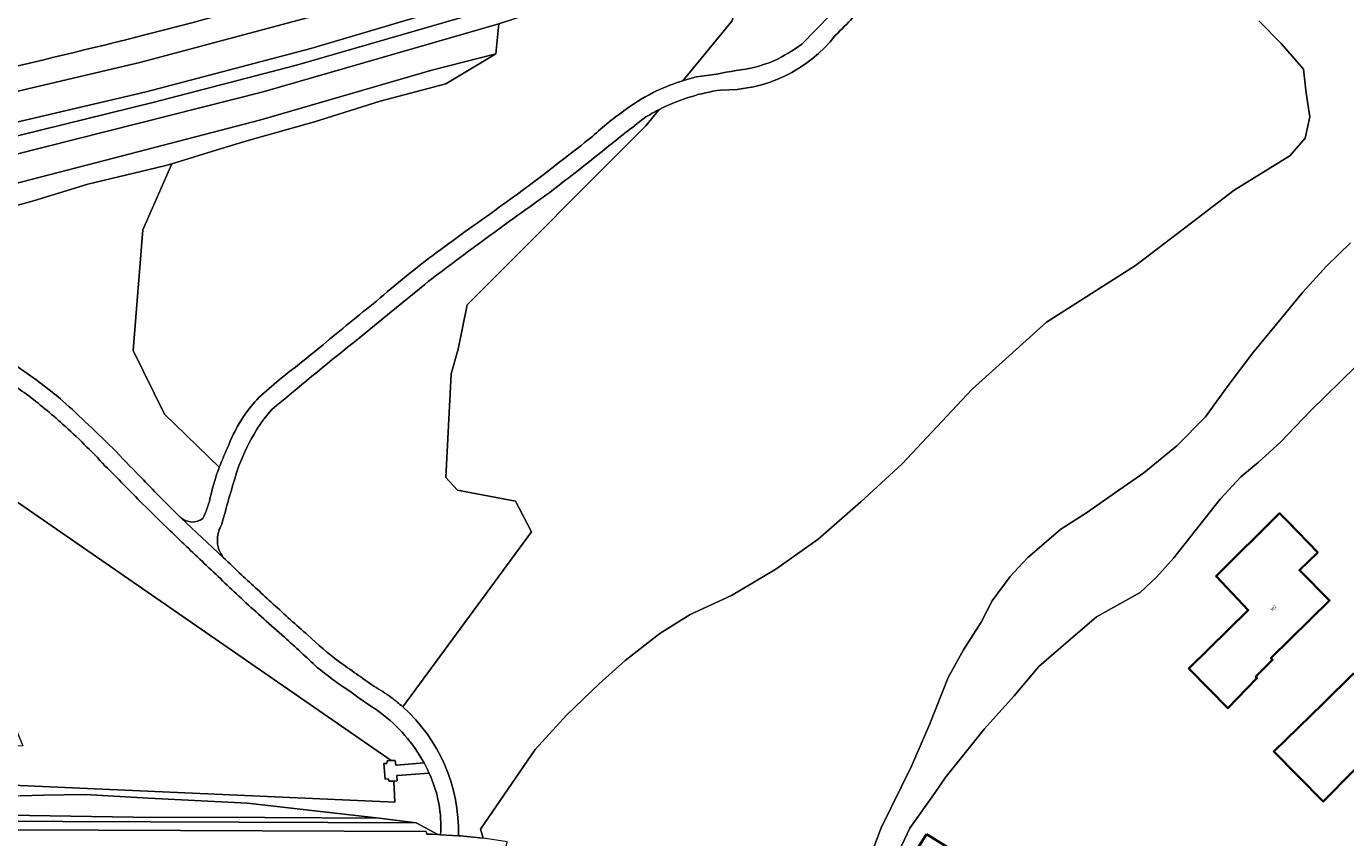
# Model space of a CAD drawing. Header units: metres. Extents: x 197700 to 204338, y 317132 to 325229.
# Tile 657 of 1056: x 202315 to 202469, y 318808 to 318903. Entities that reach past the tile are written whole.
import ezdxf
from ezdxf.enums import TextEntityAlignment as Align

# ---------------------------------------------------------------- set-up
doc = ezdxf.new("R2010")
doc.units = ezdxf.units.M
for name, color, linetype, lineweight in [('B-WE-GR-BEPLANTING_CULTUUR_BOSPLANTSOEN-GV', 90, 'Continuous', 18), ('B-WE-GR-BOS_LOOF-GV', 40, 'Continuous', 13), ('B-WE-OG-BEBOUWING-GV', 7, 'Continuous', 35), ('B-WE-OG-BEBOUWING-T18', 10, 'Continuous', 18), ('B-WE-OG-TERREIN_CULTUURSCHEIDING-GV', 7, 'Continuous', 18), ('B-WE-OG-TERREIN_ERF-GV', 7, 'Continuous', 18), ('B-WE-OG-WATER_GREPPEL-GV', 160, 'Continuous', 18), ('B-WE-VH-VERHARDING_ASFALT-GV', 252, 'Continuous', 18), ('B-WE-VH-VERHARDING_BEDRIJFSVLOERPLAAT-GV', 252, 'Continuous', 18), ('B-WE-VH-VERHARDING_TEGEL-GV', 252, 'Continuous', 18)]:
    doc.layers.add(name, color=color, linetype=linetype, lineweight=lineweight)
doc.styles.add('NLCS-ISO-M200-T18', font='NLCS-ISO.ttf', dxfattribs={"height": 0.36})

msp = doc.modelspace()

# ---------------------------------------------------------------- linework, layer by layer
at = {"layer": 'B-WE-GR-BEPLANTING_CULTUUR_BOSPLANTSOEN-GV'}
for points in [[(202459.258, 318903.334), (202461.854, 318900.668), (202464.486, 318897.682), (202464.794, 318894.839), (202465.237, 318892.093), (202464.697, 318889.559), (202462.889, 318887.518), (202456.346, 318883.484), (202451.382, 318879.663), (202444.794, 318874.631), (202434.383, 318867.991), (202425.652, 318860.141), (202417.421, 318851.342), (202412.609, 318846.938), (202407.613, 318842.572), (202402.641, 318839.05), (202397.427, 318835.946), (202392.583, 318833.723), (202389.032, 318831.497), (202384.973, 318828.317), (202381.92, 318825.613), (202378.127, 318821.974), (202374.43, 318817.891), (202368.017, 318808.546), (202368.325, 318807.496)], [(202412.38, 318801.781), (202414.993, 318808.705), (202418.546, 318815.947), (202420.702, 318820.889), (202422.835, 318826.328), (202424.63, 318829.597), (202426.711, 318832.837), (202428.014, 318835.322), (202430.098, 318838.164), (202432.131, 318840.368), (202436.034, 318843.737), (202439.052, 318845.647), (202442.444, 318848.014), (202445.758, 318850.348), (202449.641, 318853.494), (202452.985, 318856.881), (202455.665, 318860.573), (202458.552, 318864.421), (202461.316, 318867.771), (202464.395, 318871.527), (202467.181, 318874.55), (202470.008, 318877.319)]]:
    msp.add_lwpolyline(points, dxfattribs=at)
at = {"layer": 'B-WE-GR-BOS_LOOF-GV'}
for points in [[(202401.056, 318913.126), (202370.177, 318902.974), (202369.808, 318899.458), (202363.943, 318895.952), (202356.255, 318893.928), (202348.562, 318891.481), (202340.91, 318889.349), (202337.666, 318888.361), (202331.826, 318886.583), (202328.449, 318878.842), (202327.296, 318864.678), (202330.966, 318857.221), (202337.409, 318851)], [(202391.731, 318896.299), (202397.47, 318903.303), (202401.056, 318913.126)], [(202358.911, 318822.894), (202374.001, 318843.408), (202373.514, 318844.301), (202372.124, 318847.002), (202365.335, 318848.314), (202363.945, 318849.787), (202364.598, 318861.925), (202365.411, 318864.838), (202366.464, 318870.019), (202387.413, 318891.031), (202388.977, 318892.94)], [(202470.008, 318877.319), (202467.181, 318874.55), (202464.395, 318871.527), (202461.316, 318867.771), (202458.552, 318864.421), (202455.665, 318860.573), (202452.985, 318856.881), (202449.641, 318853.494), (202445.758, 318850.348), (202442.444, 318848.014), (202439.052, 318845.647), (202436.034, 318843.737), (202432.131, 318840.368), (202430.098, 318838.164), (202428.014, 318835.322), (202426.711, 318832.837), (202424.63, 318829.597), (202422.835, 318826.328), (202420.702, 318820.889), (202418.546, 318815.947), (202414.993, 318808.705), (202412.38, 318801.781)], [(202361.482, 318872.431), (202357.565, 318869.227), (202353.646, 318866.026)], [(202248.502, 318864.895), (202237.706, 318838.758), (202233.347, 318836.126), (202227.526, 318832.61), (202225.56, 318826.933), (202225.876, 318823.111), (202228.208, 318820.068), (202231.269, 318816.072), (202232.415, 318812.466), (202232.852, 318812.278), (202235.86, 318811.293), (202237.564, 318810.864), (202240.598, 318810.211), (202243.653, 318809.836), (202246.402, 318809.731), (202360.477, 318809.287)], [(202416.431, 318804.593), (202418.366, 318808.661), (202421.301, 318812.863), (202422.493, 318814.568), (202427.068, 318820.292), (202430.582, 318824.181), (202433.459, 318827.632), (202436.899, 318830.611), (202440.242, 318833.436), (202442.95, 318834.967), (202445.365, 318836.31), (202447.278, 318838.118), (202449.3, 318840.37), (202451.187, 318842.772), (202452.978, 318845.017), (202454.732, 318847.244), (202457.16, 318849.846), (202459.174, 318851.564), (202461.82, 318853.976), (202465.3, 318857.592), (202470.646, 318862.839)], [(202342.06, 318859.177), (202344.134, 318861.004)], [(202344.126, 318858.215), (202343.575, 318857.776)], [(202360.477, 318809.287), (202356.147, 318809.841), (202342.733, 318809.935), (202327.327, 318809.952), (202310.252, 318810.221)]]:
    msp.add_lwpolyline(points, dxfattribs=at)
for points in [[(202385.099, 318892.958, -0.0481838), (202388.744, 318895.157)], [(202388.744, 318895.157, -0.0288049), (202391.731, 318896.299)], [(202381.142, 318889.778, -0.0363019), (202385.099, 318892.958)], [(202387.196, 318891.936, -0.0011399), (202382.792, 318888.449)], [(202388.977, 318892.94, 0.0213437), (202387.196, 318891.936)], [(202373.768, 318884.076, 0.0059654), (202381.142, 318889.778)], [(202382.792, 318888.449, -0.0096855), (202375.683, 318882.883)], [(202366.725, 318878.995, 0.008085), (202373.768, 318884.076)], [(202375.683, 318882.883, 0.0050296), (202368.168, 318877.459)], [(202362.882, 318876.18, -0.0012189), (202366.725, 318878.995)], [(202368.168, 318877.459, 0.0090371), (202361.482, 318872.431)], [(202355.818, 318870.476, -0.015515), (202362.882, 318876.18)], [(202349.563, 318865.347, -0.0019138), (202355.818, 318870.476)], [(202353.646, 318866.026, 0.0054682), (202344.126, 318858.215)], [(202344.134, 318861.004, 0.0026731), (202349.563, 318865.347)], [(202340.251, 318856.932, -0.0410035), (202342.06, 318859.177)], [(202338.521, 318853.606, -0.0529724), (202340.251, 318856.932)], [(202343.575, 318857.776, 0.0379783), (202341.773, 318855.395)], [(202341.773, 318855.395, 0.0421126), (202339.704, 318851.146)], [(202337.409, 318851, -0.0164045), (202338.521, 318853.606)], [(202339.704, 318851.146, 0.0079372), (202338.542, 318847.375)], [(202338.542, 318847.375, -0.0044749), (202337.692, 318844.296)], [(202337.692, 318844.296, 0.1228484), (202337.194, 318842.587)], [(202337.194, 318842.587, 0.1022131), (202337.356, 318841.355)], [(202337.356, 318841.355, 0.0397463), (202337.877, 318840.42)], [(202337.877, 318840.42, 0.004294), (202340.016, 318838.369)], [(202340.016, 318838.369, 0.0029331), (202343.731, 318834.951)], [(202343.731, 318834.951, 0.0069907), (202347.795, 318831.297)], [(202347.795, 318831.297, 0.0223007), (202351.419, 318828.201)], [(202351.419, 318828.201, -0.0044189), (202355.522, 318825.301)], [(202355.522, 318825.301, -0.031332), (202357.565, 318823.993)], [(202357.565, 318823.993, -0.0222269), (202358.911, 318822.894)]]:
    msp.add_lwpolyline(points, format="xyb", dxfattribs=at)
at = {"layer": 'B-WE-OG-BEBOUWING-GV'}
for points in [[(202462.682, 318844.574), (202461.688, 318845.605), (202454.25, 318838.228), (202458.024, 318834.233), (202451.04, 318827.388), (202455.632, 318822.722), (202459.04, 318826.239), (202458.89, 318826.454), (202460.088, 318827.627), (202460.871, 318828.394), (202460.674, 318828.601), (202467.544, 318835.362), (202464.011, 318838.908), (202466.154, 318840.976)], [(202466.786, 318823.304), (202461.013, 318817.654), (202466.793, 318811.796), (202470.265, 318815.304), (202470.969, 318816.015), (202476.078, 318810.889), (202476.913, 318811.722), (202480.434, 318815.232), (202474.711, 318820.973), (202474.016, 318821.67), (202473.293, 318820.95), (202471.861, 318822.394), (202473.297, 318823.8), (202470.36, 318826.802)], [(202420.314, 318807.949), (202416.282, 318801.501), (202413.631, 318797.261), (202413.906, 318797.044), (202413.951, 318797.117), (202414.549, 318798.089), (202421.27, 318793.919), (202420.63, 318792.904), (202423.912, 318790.834), (202426.58, 318795.062), (202430.668, 318801.54)]]:
    msp.add_lwpolyline(points, close=True, dxfattribs=at)
at = {"layer": 'B-WE-OG-TERREIN_CULTUURSCHEIDING-GV'}
for points in [[(202289.551, 318892.779), (202290.113, 318888.701), (202290.921, 318888.851), (202301.322, 318892.14), (202328.268, 318898.481), (202356.916, 318906.194), (202383.233, 318914.357), (202417.139, 318925.712), (202445.571, 318935.701), (202494.337, 318950.085), (202519.794, 318957.986)], [(202505.517, 318949.755), (202451.434, 318933.907), (202412.635, 318920.478), (202371.895, 318907.15), (202348.13, 318900.104), (202328.824, 318894.99), (202300.793, 318888.443)], [(202313.765, 318889.838), (202329.77, 318893.785), (202346.473, 318898.141), (202365.794, 318903.711), (202381.876, 318908.173), (202396.801, 318913.277), (202413.851, 318919.068), (202430.443, 318924.818), (202442.635, 318928.682), (202443.975, 318929.364), (202445.246, 318930.107), (202446.95, 318930.791), (202452.359, 318932.574), (202458.259, 318934.314), (202467.06, 318936.809), (202476.435, 318939.13)], [(202444.6, 318926.331), (202444.984, 318926.481), (202443.75, 318927.902), (202438.975, 318926.482), (202434.227, 318924.451), (202419.215, 318919.271), (202401.056, 318913.126), (202397.47, 318903.303), (202391.731, 318896.299)], [(202309.879, 318883.336), (202324.99, 318887.217), (202342.283, 318891.716), (202362.335, 318897.543), (202369.808, 318899.458), (202370.177, 318902.974), (202342.56, 318894.998), (202287.627, 318881.115)], [(202368.017, 318808.546), (202374.43, 318817.891), (202378.127, 318821.974), (202381.92, 318825.613), (202384.973, 318828.317), (202389.032, 318831.497), (202392.583, 318833.723), (202397.427, 318835.946), (202402.641, 318839.05), (202407.613, 318842.572), (202412.609, 318846.938), (202417.421, 318851.342), (202425.652, 318860.141), (202434.383, 318867.991), (202444.794, 318874.631), (202451.382, 318879.663), (202456.346, 318883.484), (202462.889, 318887.518), (202464.697, 318889.559), (202465.237, 318892.093), (202464.794, 318894.839), (202464.486, 318897.682), (202461.854, 318900.668), (202459.258, 318903.334)], [(202405.675, 318900.6), (202409.02, 318903.986)], [(202369.808, 318899.458), (202362.335, 318897.543), (202342.283, 318891.716), (202324.99, 318887.217), (202309.879, 318883.336), (202294.542, 318879.71), (202282.918, 318877.131), (202278.148, 318875.375), (202273.715, 318873.829), (202270.459, 318872.99), (202265.786, 318869.007), (202264.968, 318867.408), (202264.613, 318865.255)], [(202272.02, 318864.683), (202272.885, 318865.471), (202274.445, 318866.854), (202278.63, 318870.472), (202280.814, 318871.992), (202283.083, 318873.267), (202285.687, 318874.283), (202289.75, 318875.364), (202294.89, 318876.53), (202300.736, 318878.235), (202308.252, 318880.202), (202315.638, 318882.208), (202321.984, 318884.163), (202330.977, 318886.324), (202331.826, 318886.583), (202337.666, 318888.361), (202340.91, 318889.349), (202348.562, 318891.481), (202356.255, 318893.928), (202363.943, 318895.952), (202369.808, 318899.458)], [(202388.977, 318892.94), (202387.413, 318891.031), (202366.464, 318870.019), (202365.411, 318864.838), (202364.598, 318861.925), (202363.945, 318849.787), (202365.335, 318848.314), (202372.124, 318847.002), (202373.514, 318844.301), (202374.001, 318843.408), (202358.911, 318822.894)], [(202337.409, 318851), (202330.966, 318857.221), (202327.296, 318864.678), (202328.449, 318878.842), (202331.826, 318886.583), (202330.977, 318886.324), (202321.984, 318884.163), (202315.638, 318882.208), (202308.252, 318880.202), (202300.736, 318878.235), (202294.89, 318876.53), (202289.75, 318875.364), (202285.687, 318874.283), (202283.083, 318873.267), (202280.814, 318871.992), (202278.63, 318870.472), (202274.445, 318866.854), (202272.885, 318865.471), (202272.02, 318864.683)], [(202275.755, 318862.706), (202277.341, 318855.603), (202298.179, 318857.658), (202357.572, 318816.59), (202358.025, 318816.622), (202358.097, 318816.052), (202358.161, 318816.057), (202361.404, 318816.317)], [(202246.381, 318808.731), (202361.668, 318808.282), (202361.724, 318807.962), (202362.373, 318807.948), (202363.022, 318807.927), (202360.477, 318809.287), (202246.402, 318809.731), (202243.653, 318809.836), (202240.598, 318810.211), (202237.564, 318810.864), (202235.86, 318811.293), (202232.852, 318812.278), (202232.415, 318812.466), (202229.953, 318813.524), (202227.153, 318815.037), (202223.572, 318817.136), (202223.899, 318815.796)], [(202362.012, 318815.106), (202358.283, 318814.844), (202358.231, 318814.84), (202358.259, 318814.217), (202357.879, 318814.197), (202357.99, 318811.729), (202288.513, 318814.807)], [(202314.078, 318812.448), (202316.816, 318812.53), (202321.682, 318812.599), (202329.111, 318812.207), (202340.711, 318811.617), (202356.147, 318809.841)], [(202356.147, 318809.841), (202360.477, 318809.287), (202363.022, 318807.927), (202363.354, 318807.907)], [(202365.429, 318807.783), (202365.678, 318807.768), (202368.325, 318807.496), (202368.017, 318808.546)]]:
    msp.add_lwpolyline(points, dxfattribs=at)
for points in [[(202380.727, 318916.804, -0.0171982), (202327.47, 318901.38)], [(202413.577, 318905.773, -0.0142669), (202409.653, 318901.64)], [(202327.47, 318901.38, -0.0120984), (202289.551, 318892.779)], [(202409.653, 318901.64, -0.2346888), (202396.138, 318895.218)], [(202402.392, 318898.642, 0.0566647), (202405.675, 318900.6)], [(202397.982, 318897.526, 0.078908), (202402.392, 318898.642)], [(202391.731, 318896.299, -0.0155715), (202393.351, 318896.762)], [(202393.351, 318896.762, 0.0215417), (202397.982, 318897.526)], [(202396.138, 318895.218, 0.0763347), (202389.344, 318893.122)], [(202389.344, 318893.122, 0.0032894), (202388.977, 318892.94)], [(202311.371, 318864.405, -0.0118986), (202315.016, 318861.891)], [(202314.795, 318859.552, 0.0147318), (202310.56, 318862.432)], [(202315.016, 318861.891, -0.0258065), (202319.046, 318858.791)], [(202319.045, 318856.051, 0.0236261), (202314.795, 318859.552)], [(202319.046, 318858.791, -0.0054734), (202322.079, 318855.972)], [(202324.009, 318851.162, 0.0246634), (202319.045, 318856.051)], [(202322.079, 318855.972, -0.0068954), (202325.311, 318852.824)], [(202325.311, 318852.824, 0.0047786), (202328.505, 318849.529)], [(202328.414, 318846.704, 0.0032726), (202324.009, 318851.162)], [(202336.261, 318847.022, -0.0317541), (202337.121, 318850.24)], [(202337.121, 318850.24, -0.0051597), (202337.409, 318851)], [(202328.505, 318849.529, 0.0096165), (202332.785, 318845.184)], [(202331.658, 318843.536, -0.0037425), (202328.414, 318846.704)], [(202335.463, 318844.963, 0.0218117), (202335.8, 318845.665)], [(202335.8, 318845.665, 0.0110323), (202336.261, 318847.022)], [(202332.785, 318845.184, 0.0262721), (202332.918, 318845.06)], [(202332.918, 318845.06, 0.3484849), (202335.463, 318844.963)], [(202335.919, 318839.458, -0.0029939), (202331.658, 318843.536)], [(202340.228, 318835.383, -0.0016685), (202335.919, 318839.458)], [(202345.04, 318831.069, -0.0072225), (202340.228, 318835.383)], [(202348.897, 318827.521, 0.0028479), (202345.04, 318831.069)], [(202352.364, 318824.953, -0.0236878), (202348.897, 318827.521)], [(202356.268, 318822.235, -0.0078182), (202352.364, 318824.953)], [(202358.911, 318822.894, -0.2207193), (202365.429, 318807.783)], [(202361.404, 318816.317, 0.1065593), (202356.268, 318822.235)], [(202363.354, 318807.907, 0.12265), (202362.012, 318815.106)]]:
    msp.add_lwpolyline(points, format="xyb", dxfattribs=at)
for points in [[(202298.179, 318857.658), (202314.377, 318818.313), (202284.611, 318817.81), (202288.513, 318814.807), (202357.99, 318811.729), (202357.879, 318814.197), (202357.272, 318814.165), (202357.238, 318814.446), (202356.834, 318814.426), (202356.709, 318816.243), (202357.06, 318816.267), (202357.07, 318816.555), (202357.572, 318816.59)], [(202283.534, 318814.967), (202281.726, 318810.195), (202283.171, 318810.106), (202288.441, 318810.029), (202298.707, 318810.084), (202310.252, 318810.221), (202327.327, 318809.952), (202342.733, 318809.935), (202356.147, 318809.841), (202340.711, 318811.617), (202329.111, 318812.207), (202321.682, 318812.599), (202316.816, 318812.53), (202314.078, 318812.448), (202311.256, 318812.303), (202308.105, 318812.507), (202305.404, 318812.844), (202302.212, 318813.051), (202299.183, 318813.069), (202296.231, 318813.372), (202293.321, 318813.566), (202290.469, 318813.581), (202287.893, 318814.178), (202285.167, 318814.811)]]:
    msp.add_lwpolyline(points, close=True, dxfattribs=at)
at = {"layer": 'B-WE-OG-TERREIN_ERF-GV'}
msp.add_lwpolyline([(202470.646, 318862.839), (202465.3, 318857.592), (202461.82, 318853.976), (202459.174, 318851.564), (202457.16, 318849.846), (202454.732, 318847.244), (202452.978, 318845.017), (202451.187, 318842.772), (202449.3, 318840.37), (202447.278, 318838.118), (202445.365, 318836.31), (202442.95, 318834.967), (202440.242, 318833.436), (202436.899, 318830.611), (202433.459, 318827.632), (202430.582, 318824.181), (202427.068, 318820.292), (202422.493, 318814.568), (202421.301, 318812.863), (202418.366, 318808.661), (202416.431, 318804.593)], dxfattribs=at)
for points in [[(202461.688, 318845.605), (202462.682, 318844.574), (202466.154, 318840.976), (202464.011, 318838.908), (202467.544, 318835.362), (202460.674, 318828.601), (202460.871, 318828.394), (202460.088, 318827.627), (202458.89, 318826.454), (202459.04, 318826.239), (202455.632, 318822.722), (202451.04, 318827.388), (202458.024, 318834.233), (202454.25, 318838.228)], [(202461.013, 318817.654), (202466.786, 318823.304), (202470.36, 318826.802), (202473.297, 318823.8), (202471.861, 318822.394), (202473.293, 318820.95), (202474.016, 318821.67), (202474.711, 318820.973), (202480.434, 318815.232), (202476.913, 318811.722), (202476.078, 318810.889), (202470.969, 318816.015), (202470.265, 318815.304), (202466.793, 318811.796)], [(202416.282, 318801.501), (202420.314, 318807.949), (202430.668, 318801.54), (202426.58, 318795.062), (202423.912, 318790.834), (202420.63, 318792.904), (202421.27, 318793.919), (202414.549, 318798.089), (202413.951, 318797.117), (202413.906, 318797.044), (202413.631, 318797.261)]]:
    msp.add_lwpolyline(points, close=True, dxfattribs=at)
at = {"layer": 'B-WE-OG-WATER_GREPPEL-GV'}
for points in [[(202287.627, 318881.115), (202342.56, 318894.998), (202370.177, 318902.974), (202401.056, 318913.126), (202419.215, 318919.271), (202434.227, 318924.451), (202438.975, 318926.482), (202443.75, 318927.902), (202529.024, 318953.321)], [(202476.435, 318939.13), (202467.06, 318936.809), (202458.259, 318934.314), (202452.359, 318932.574), (202446.95, 318930.791), (202445.246, 318930.107), (202443.975, 318929.364), (202442.635, 318928.682), (202430.443, 318924.818), (202413.851, 318919.068), (202396.801, 318913.277), (202381.876, 318908.173), (202365.794, 318903.711), (202346.473, 318898.141), (202329.77, 318893.785), (202313.765, 318889.838)]]:
    msp.add_lwpolyline(points, dxfattribs=at)
at = {"layer": 'B-WE-VH-VERHARDING_ASFALT-GV'}
for points in [[(202300.793, 318888.443), (202328.824, 318894.99), (202348.13, 318900.104), (202371.895, 318907.15), (202412.635, 318920.478), (202451.434, 318933.907), (202505.517, 318949.755)], [(202494.337, 318950.085), (202445.571, 318935.701), (202417.139, 318925.712), (202383.233, 318914.357), (202356.916, 318906.194), (202328.268, 318898.481), (202301.322, 318892.14)], [(202409.02, 318903.986), (202405.675, 318900.6)], [(202353.646, 318866.026), (202357.565, 318869.227), (202361.482, 318872.431)], [(202344.134, 318861.004), (202342.06, 318859.177)], [(202343.575, 318857.776), (202344.126, 318858.215)], [(202337.877, 318840.42), (202332.918, 318845.06)], [(202332.918, 318845.06), (202337.877, 318840.42)], [(202363.354, 318807.907), (202365.429, 318807.783)]]:
    msp.add_lwpolyline(points, dxfattribs=at)
for points in [[(202327.47, 318901.38, 0.0171982), (202380.727, 318916.804)], [(202409.653, 318901.64, 0.0142669), (202413.577, 318905.773)], [(202289.551, 318892.779, 0.0120984), (202327.47, 318901.38)], [(202396.138, 318895.218, 0.2346888), (202409.653, 318901.64)], [(202405.675, 318900.6, -0.0566647), (202402.392, 318898.642)], [(202402.392, 318898.642, -0.078908), (202397.982, 318897.526)], [(202393.351, 318896.762, 0.0155715), (202391.731, 318896.299)], [(202397.982, 318897.526, -0.0215417), (202393.351, 318896.762)], [(202388.744, 318895.157, 0.0481838), (202385.099, 318892.958)], [(202391.731, 318896.299, 0.0288049), (202388.744, 318895.157)], [(202389.344, 318893.122, -0.0763347), (202396.138, 318895.218)], [(202385.099, 318892.958, 0.0363019), (202381.142, 318889.778)], [(202382.792, 318888.449, 0.0011399), (202387.196, 318891.936)], [(202387.196, 318891.936, -0.0213437), (202388.977, 318892.94)], [(202388.977, 318892.94, -0.0032894), (202389.344, 318893.122)], [(202381.142, 318889.778, -0.0059654), (202373.768, 318884.076)], [(202375.683, 318882.883, 0.0096855), (202382.792, 318888.449)], [(202373.768, 318884.076, -0.008085), (202366.725, 318878.995)], [(202368.168, 318877.459, -0.0050296), (202375.683, 318882.883)], [(202366.725, 318878.995, 0.0012189), (202362.882, 318876.18)], [(202361.482, 318872.431, -0.0090371), (202368.168, 318877.459)], [(202362.882, 318876.18, 0.015515), (202355.818, 318870.476)], [(202355.818, 318870.476, 0.0019138), (202349.563, 318865.347)], [(202344.126, 318858.215, -0.0054682), (202353.646, 318866.026)], [(202315.016, 318861.891, 0.0118986), (202311.371, 318864.405)], [(202349.563, 318865.347, -0.0026731), (202344.134, 318861.004)], [(202310.56, 318862.432, -0.0147318), (202314.795, 318859.552)], [(202319.046, 318858.791, 0.0258065), (202315.016, 318861.891)], [(202314.795, 318859.552, -0.0236261), (202319.045, 318856.051)], [(202322.079, 318855.972, 0.0054734), (202319.046, 318858.791)], [(202342.06, 318859.177, 0.0410035), (202340.251, 318856.932)], [(202340.251, 318856.932, 0.0529724), (202338.521, 318853.606)], [(202341.773, 318855.395, -0.0379783), (202343.575, 318857.776)], [(202319.045, 318856.051, -0.0246634), (202324.009, 318851.162)], [(202325.311, 318852.824, 0.0068954), (202322.079, 318855.972)], [(202339.704, 318851.146, -0.0421126), (202341.773, 318855.395)], [(202338.521, 318853.606, 0.0164045), (202337.409, 318851)], [(202328.505, 318849.529, -0.0047786), (202325.311, 318852.824)], [(202324.009, 318851.162, -0.0032726), (202328.414, 318846.704)], [(202337.121, 318850.24, 0.0317541), (202336.261, 318847.022)], [(202337.409, 318851, 0.0051597), (202337.121, 318850.24)], [(202338.542, 318847.375, -0.0079372), (202339.704, 318851.146)], [(202332.785, 318845.184, -0.0096165), (202328.505, 318849.529)], [(202337.692, 318844.296, 0.0044749), (202338.542, 318847.375)], [(202328.414, 318846.704, 0.0037425), (202331.658, 318843.536)], [(202335.8, 318845.665, -0.0218117), (202335.463, 318844.963)], [(202336.261, 318847.022, -0.0110323), (202335.8, 318845.665)], [(202332.918, 318845.06, -0.0262721), (202332.785, 318845.184)], [(202335.463, 318844.963, -0.3484849), (202332.918, 318845.06)], [(202337.194, 318842.587, -0.1228484), (202337.692, 318844.296)], [(202331.658, 318843.536, 0.0029939), (202335.919, 318839.458)], [(202337.356, 318841.355, -0.1022131), (202337.194, 318842.587)], [(202337.877, 318840.42, -0.0397463), (202337.356, 318841.355)], [(202335.919, 318839.458, 0.0016685), (202340.228, 318835.383)], [(202340.016, 318838.369, -0.004294), (202337.877, 318840.42)], [(202343.731, 318834.951, -0.0029331), (202340.016, 318838.369)], [(202340.228, 318835.383, 0.0072225), (202345.04, 318831.069)], [(202347.795, 318831.297, -0.0069907), (202343.731, 318834.951)], [(202345.04, 318831.069, -0.0028479), (202348.897, 318827.521)], [(202351.419, 318828.201, -0.0223007), (202347.795, 318831.297)], [(202348.897, 318827.521, 0.0236878), (202352.364, 318824.953)], [(202355.522, 318825.301, 0.0044189), (202351.419, 318828.201)], [(202352.364, 318824.953, 0.0078182), (202356.268, 318822.235)], [(202357.565, 318823.993, 0.031332), (202355.522, 318825.301)], [(202358.911, 318822.894, 0.0222269), (202357.565, 318823.993)], [(202365.429, 318807.783, 0.2207193), (202358.911, 318822.894)], [(202356.268, 318822.235, -0.1065593), (202361.404, 318816.317)], [(202361.404, 318816.317, -0.0181465), (202362.012, 318815.106)], [(202362.012, 318815.106, -0.12265), (202363.354, 318807.907)]]:
    msp.add_lwpolyline(points, format="xyb", dxfattribs=at)
at = {"layer": 'B-WE-VH-VERHARDING_BEDRIJFSVLOERPLAAT-GV'}
for points in [[(202361.404, 318816.317), (202358.161, 318816.057), (202358.097, 318816.052), (202358.025, 318816.622), (202357.572, 318816.59), (202357.07, 318816.555), (202357.06, 318816.267), (202356.709, 318816.243), (202356.834, 318814.426), (202357.238, 318814.446), (202357.272, 318814.165), (202357.879, 318814.197), (202358.259, 318814.217), (202358.231, 318814.84), (202358.283, 318814.844)], [(202358.283, 318814.844), (202362.012, 318815.106)]]:
    msp.add_lwpolyline(points, dxfattribs=at)
msp.add_lwpolyline([(202362.012, 318815.106, 0.0181465), (202361.404, 318816.317)], format="xyb", dxfattribs=at)
at = {"layer": 'B-WE-VH-VERHARDING_TEGEL-GV'}
msp.add_lwpolyline([(202370.803, 318805.401), (202371.164, 318807.07), (202369.903, 318807.277), (202368.325, 318807.496), (202365.678, 318807.768), (202365.429, 318807.783), (202363.354, 318807.907), (202363.022, 318807.927), (202362.373, 318807.948), (202361.724, 318807.962), (202361.668, 318808.282), (202246.381, 318808.731)], dxfattribs=at)

# ---------------------------------------------------------------- texts
at = {"layer": 'B-WE-OG-BEBOUWING-T18', "style": 'NLCS-ISO-M200-T18'}
msp.add_text('162', height=0.36, rotation=44.5, dxfattribs=at).set_placement((202460.951, 318834.486), align=Align.MIDDLE)

doc.saveas('drawing.dxf')
